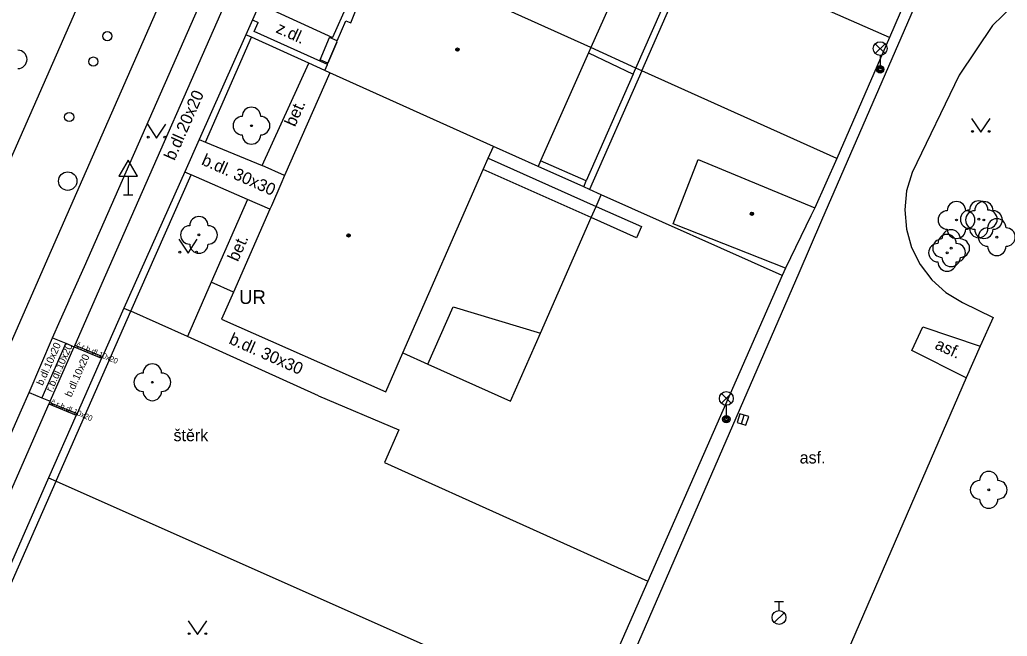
# Model space of a CAD drawing. Extents: x -596024 to -594475, y -1163820 to -1161957.
# Drawn here: x -595822.8 to -595769.2, y -1162028.7 to -1161995.3 of the extents above; entities that cross this region are included whole.
import ezdxf

# ---------------------------------------------------------------- set-up
doc = ezdxf.new("R2010")
doc.units = 0
for name, color, linetype in [('Level 10', 7, 'Continuous'), ('Level 11', 7, 'Continuous'), ('Level 22', 7, 'Continuous'), ('Level 27', 7, 'Continuous'), ('Level 28', 7, 'Continuous'), ('Level 33', 7, 'Continuous'), ('Level 34', 7, 'Continuous'), ('Level 36', 7, 'Continuous'), ('Level 39', 7, 'Continuous'), ('Level 40', 7, 'Continuous'), ('Level 41', 7, 'Continuous'), ('Level 5', 7, 'Continuous'), ('Level 51', 7, 'Continuous'), ('Level 6', 7, 'Continuous'), ('Level 7', 7, 'Continuous'), ('Level 8', 7, 'Continuous')]:
    doc.layers.add(name, color=color, linetype=linetype)

msp = doc.modelspace()

# ---------------------------------------------------------------- linework, layer by layer
at = {"layer": 'Level 10'}
for points in [[(-595827.55, -1162027.38), (-595822.74, -1162016.44), (-595822.32, -1162015.5), (-595821.06, -1162012.53), (-595820.65, -1162011.59), (-595819.32, -1162008.66), (-595812.27, -1161992.6), (-595811.83, -1161991.6), (-595810.16, -1161987.8), (-595809.22, -1161985.63)], [(-595770.79, -1161986.56), (-595772.24, -1161989.83), (-595779.32, -1162006.16), (-595780.56, -1162009.01), (-595812.12, -1162081.69)], [(-595819.61, -1161994.34), (-595823.36, -1162002.87)], [(-595770.04, -1161995.57), (-595768.93, -1161994.48)], [(-595770.04, -1161995.57), (-595771.86, -1161998.26), (-595774.41, -1162003.55)], [(-595774.41, -1162003.55), (-595774.71, -1162004.55), (-595774.81, -1162005.58), (-595774.72, -1162006.62), (-595774.44, -1162007.62), (-595773.97, -1162008.55), (-595773.34, -1162009.38), (-595772.57, -1162010.07), (-595771.68, -1162010.61)], [(-595771.68, -1162010.61), (-595770.01, -1162011.43), (-595770.71, -1162012.98)], [(-595770.71, -1162012.98), (-595771.48, -1162014.7)], [(-595771.48, -1162014.7), (-595778.34, -1162030.56), (-595779.51, -1162033.52)]]:
    msp.add_lwpolyline(points, dxfattribs=at)
at = {"layer": 'Level 11'}
for points in [[(-595849.54, -1162072.53), (-595845.35, -1162062.98), (-595836.61, -1162043.08), (-595829.36, -1162026.58), (-595821.11, -1162007.76), (-595812.02, -1161987.03), (-595805.18, -1161971.45), (-595804.77, -1161970.51)], [(-595789.4, -1161997.89), (-595786.69, -1161991.74)], [(-595789.08, -1161998.03), (-595786.23, -1161991.56)], [(-595775.63, -1161996.23), (-595786.23, -1161991.56)], [(-595810.71, -1161992.11), (-595810.75, -1161992.2), (-595818.19, -1162009.12)], [(-595809.54, -1161994.54), (-595805.86, -1161996.23)], [(-595805.08, -1161994.49), (-595805.86, -1161996.23)], [(-595806.53, -1161997.44), (-595806.02, -1161996.23)], [(-595805.61, -1161996.41), (-595806.02, -1161996.23)], [(-595791.97, -1161997.06), (-595789.54, -1161998.21)], [(-595789.4, -1161997.89), (-595791.84, -1161996.77)], [(-595809.68, -1162003.18), (-595807.14, -1161997.62)], [(-595806.11, -1161997.62), (-595806.53, -1161997.44)], [(-595789.54, -1161998.21), (-595792.09, -1162004.01)], [(-595789.08, -1161998.03), (-595791.91, -1162004.47)], [(-595789.54, -1161998.21), (-595789.4, -1161997.89)], [(-595789.08, -1161998.03), (-595789.4, -1161997.89)], [(-595778.49, -1162002.8), (-595789.08, -1161998.03)], [(-595812.76, -1162001.9), (-595809.68, -1162003.18)], [(-595808.46, -1162003.72), (-595809.68, -1162003.18)], [(-595797.41, -1162002.78), (-595791.56, -1162005.4)], [(-595792.09, -1162004.01), (-595794.57, -1162002.91)], [(-595810.48, -1162005.01), (-595813.53, -1162003.67)], [(-595791.82, -1162005.99), (-595797.68, -1162003.38)], [(-595792.23, -1162004.33), (-595794.71, -1162003.23)], [(-595792.23, -1162004.33), (-595792.09, -1162004.01)], [(-595791.91, -1162004.47), (-595792.23, -1162004.33)], [(-595791.28, -1162004.76), (-595791.91, -1162004.47)], [(-595791.56, -1162005.4), (-595791.28, -1162004.76)], [(-595781.46, -1162009.14), (-595791.28, -1162004.76)], [(-595810.48, -1162005.01), (-595812.45, -1162009.51), (-595813.74, -1162012.46)], [(-595809.26, -1162005.55), (-595810.48, -1162005.01)], [(-595791.56, -1162005.4), (-595789.1, -1162006.49), (-595789.36, -1162007.09), (-595791.82, -1162005.99)], [(-595791.82, -1162005.99), (-595791.56, -1162005.4)], [(-595800.69, -1162013.95), (-595796.21, -1162015.96), (-595794.58, -1162012.27), (-595791.82, -1162005.99)], [(-595818.19, -1162009.12), (-595819.84, -1162012.92), (-595819.88, -1162013.01)], [(-595811.24, -1162010.04), (-595812.45, -1162009.51)], [(-595800.69, -1162013.95), (-595799.32, -1162010.84), (-595794.58, -1162012.27)], [(-595771.48, -1162014.7), (-595774.42, -1162013.22), (-595773.82, -1162011.93), (-595770.71, -1162012.98)], [(-595820.33, -1162012.82), (-595821.64, -1162015.78)], [(-595821.06, -1162012.53), (-595820.33, -1162012.82), (-595819.88, -1162013.01)], [(-595821.19, -1162015.97), (-595819.88, -1162013.01)], [(-595819.88, -1162013.01), (-595818.39, -1162013.64)], [(-595819.84, -1162012.92), (-595818.35, -1162013.55)], [(-595802.04, -1162013.35), (-595800.69, -1162013.95)], [(-595822.32, -1162015.5), (-595821.64, -1162015.78), (-595821.19, -1162015.97)], [(-595821.19, -1162015.97), (-595821.22, -1162016.03), (-595821.26, -1162016.12), (-595826.41, -1162027.86)], [(-595821.22, -1162016.03), (-595819.72, -1162016.63)], [(-595821.26, -1162016.12), (-595819.77, -1162016.73)], [(-595821.28, -1162020.13), (-595820.86, -1162020.31)]]:
    msp.add_lwpolyline(points, dxfattribs=at)
at = {"layer": 'Level 22'}
for centre in [(-595810.26, -1162001.01), (-595772, -1162006.13), (-595770.79, -1162006.09), (-595770.51, -1162006.13), (-595813.11, -1162006.94), (-595769.81, -1162007.06), (-595772.51, -1162007.91), (-595772.29, -1162007.66), (-595815.64, -1162014.94), (-595770.25, -1162020.78)]:
    msp.add_circle(centre, 0.05, dxfattribs=at)
for centre, start, end in [((-595822.94, -1161997.41), 270, 90), ((-595810.76, -1162001.01), 90, 270), ((-595810.26, -1162000.51), 0, 180), ((-595809.76, -1162001.01), 270, 90), ((-595810.26, -1162001.51), 180, 0), ((-595772, -1162005.63), 0, 180), ((-595770.79, -1162005.59), 0, 180), ((-595770.51, -1162005.63), 0, 180), ((-595772.5, -1162006.13), 90, 270), ((-595771.29, -1162006.09), 90, 270), ((-595771.01, -1162006.13), 90, 270), ((-595771.5, -1162006.13), 270, 90), ((-595770.29, -1162006.09), 270, 90), ((-595770.01, -1162006.13), 270, 90), ((-595813.11, -1162006.44), 0, 180), ((-595769.81, -1162006.56), 0, 180), ((-595813.61, -1162006.94), 90, 270), ((-595812.61, -1162006.94), 270, 90), ((-595772.51, -1162007.41), 0, 180), ((-595772.29, -1162007.16), 0, 180), ((-595772, -1162006.63), 180, 0), ((-595770.79, -1162006.59), 180, 0), ((-595770.51, -1162006.63), 180, 0), ((-595770.31, -1162007.06), 90, 270), ((-595769.31, -1162007.06), 270, 90), ((-595813.11, -1162007.44), 180, 0), ((-595773.01, -1162007.91), 90, 270), ((-595772.79, -1162007.66), 90, 270), ((-595772.01, -1162007.91), 270, 90), ((-595771.79, -1162007.66), 270, 90), ((-595769.81, -1162007.56), 180, 0), ((-595772.51, -1162008.41), 180, 0), ((-595772.29, -1162008.16), 180, 0), ((-595816.14, -1162014.94), 90, 270), ((-595815.64, -1162014.44), 0, 180), ((-595815.14, -1162014.94), 270, 90), ((-595815.64, -1162015.44), 180, 0), ((-595770.25, -1162020.28), 0, 180), ((-595770.75, -1162020.78), 90, 270), ((-595769.75, -1162020.78), 270, 90), ((-595770.25, -1162021.28), 180, 0)]:
    msp.add_arc(centre, 0.5, start, end, dxfattribs=at)
at = {"layer": 'Level 27'}
msp.add_line((-595783.664, -1162017.199), (-595783.516, -1162016.721), dxfattribs=at)
msp.add_lwpolyline([(-595783.425, -1162017.273), (-595783.277, -1162016.795), (-595783.755, -1162016.647), (-595783.903, -1162017.125)], close=True, dxfattribs=at)
msp.add_circle((-595820.23, -1162004.02), 0.5, dxfattribs=at)
at = {"layer": 'Level 28'}
for p, q in [((-595781.88, -1162026.835), (-595781.38, -1162026.835)), ((-595781.63, -1162027.335), (-595781.63, -1162026.835)), ((-595781.888, -1162027.982), (-595781.358, -1162027.452))]:
    msp.add_line(p, q, dxfattribs=at)
for centre, radius in [((-595818.08, -1161996.15), 0.25), ((-595818.84, -1161997.53), 0.25), ((-595820.15, -1162000.54), 0.25), ((-595781.63, -1162027.71), 0.375)]:
    msp.add_circle(centre, radius, dxfattribs=at)
at = {"layer": 'Level 33'}
for p, q in [((-595776.405, -1161997.09), (-595775.875, -1161996.56)), ((-595776.405, -1161996.56), (-595775.875, -1161997.09)), ((-595776.14, -1161997.2), (-595776.14, -1161997.95)), ((-595784.755, -1162016.08), (-595784.225, -1162015.55)), ((-595784.755, -1162015.55), (-595784.225, -1162016.08)), ((-595784.49, -1162016.19), (-595784.49, -1162016.94))]:
    msp.add_line(p, q, dxfattribs=at)
for centre, radius in [((-595776.14, -1161996.825), 0.375), ((-595776.14, -1161997.95), 0.2), ((-595776.14, -1161997.95), 0.145), ((-595776.14, -1161997.95), 0.0876), ((-595784.49, -1162015.815), 0.375), ((-595784.49, -1162016.94), 0.2), ((-595784.49, -1162016.94), 0.145), ((-595784.49, -1162016.94), 0.0876)]:
    msp.add_circle(centre, radius, dxfattribs=at)
at = {"layer": 'Level 34'}
for p, q in [((-595816.95, -1162003.752), (-595816.95, -1162004.77)), ((-595817.2, -1162004.77), (-595816.7, -1162004.77))]:
    msp.add_line(p, q, dxfattribs=at)
msp.add_lwpolyline([(-595817.45, -1162003.752), (-595816.45, -1162003.752), (-595816.95, -1162002.886)], close=True, dxfattribs=at)
at = {"layer": 'Level 36'}
for points in [[(-595815.91, -1162000.93), (-595815.41, -1162001.68), (-595814.91, -1162000.93)], [(-595771.18, -1162000.62), (-595770.68, -1162001.37), (-595770.18, -1162000.62)], [(-595814.2, -1162007.18), (-595813.7, -1162007.93), (-595813.2, -1162007.18)], [(-595813.69, -1162027.89), (-595813.19, -1162028.64), (-595812.69, -1162027.89)]]:
    msp.add_lwpolyline(points, dxfattribs=at)
for centre in [(-595815.86, -1162001.63), (-595814.961, -1162001.63), (-595771.13, -1162001.32), (-595770.231, -1162001.32), (-595814.15, -1162007.88), (-595813.251, -1162007.88), (-595813.64, -1162028.59), (-595812.741, -1162028.59)]:
    msp.add_circle(centre, 0.05, dxfattribs=at)
at = {"layer": 'Level 39'}
for centre, radius in [((-595799.08, -1161996.88), 0.09), ((-595799.08, -1161996.88), 0.0398), ((-595783.1, -1162005.79), 0.09), ((-595783.1, -1162005.79), 0.0398), ((-595804.99, -1162006.97), 0.09), ((-595804.99, -1162006.97), 0.0398)]:
    msp.add_circle(centre, radius, dxfattribs=at)
at = {"layer": 'Level 5'}
for points in [[(-595789.12, -1161990.65), (-595791.84, -1161996.77)], [(-595791.84, -1161996.77), (-595803.28, -1161991.6)], [(-595804.86, -1161995.43), (-595804.57, -1161994.71), (-595804.53, -1161994.62)], [(-595805.63, -1161996.47), (-595805.61, -1161996.41), (-595805.14, -1161995.31)], [(-595805.14, -1161995.31), (-595804.86, -1161995.43)], [(-595806.13, -1161997.68), (-595806.11, -1161997.62), (-595805.63, -1161996.47)], [(-595791.97, -1161997.06), (-595794.57, -1162002.91)], [(-595791.84, -1161996.77), (-595791.97, -1161997.06)], [(-595806.27, -1161998.01), (-595806.13, -1161997.68)], [(-595806, -1161998.14), (-595808.46, -1162003.72), (-595808.66, -1162004.18)], [(-595806, -1161998.14), (-595806.27, -1161998.01)], [(-595797.13, -1162002.14), (-595806, -1161998.14)], [(-595797.41, -1162002.78), (-595797.13, -1162002.14)], [(-595794.71, -1162003.23), (-595797.13, -1162002.14)], [(-595797.68, -1162003.38), (-595797.41, -1162002.78)], [(-595794.57, -1162002.91), (-595794.71, -1162003.23)], [(-595787.37, -1162006.34), (-595786.01, -1162002.84)], [(-595786.01, -1162002.84), (-595779.68, -1162005.47)], [(-595802.04, -1162013.35), (-595797.68, -1162003.38)], [(-595808.66, -1162004.18), (-595809.18, -1162005.37)], [(-595809.18, -1162005.37), (-595809.26, -1162005.55), (-595811.24, -1162010.04), (-595811.89, -1162011.52)], [(-595779.68, -1162005.47), (-595779.9, -1162005.91), (-595781.28, -1162008.74)], [(-595781.28, -1162008.74), (-595787.37, -1162006.34)], [(-595811.89, -1162011.52), (-595802.96, -1162015.46)], [(-595802.96, -1162015.46), (-595802.04, -1162013.35)]]:
    msp.add_lwpolyline(points, dxfattribs=at)
at = {"layer": 'Level 51'}
msp.add_lwpolyline([(-595806.62, -1162015.67), (-595802.26, -1162017.52), (-595803.04, -1162019.29), (-595788.75, -1162025.74)], dxfattribs=at)
at = {"layer": 'Level 6'}
for points in [[(-595805.63, -1161996.47), (-595806.11, -1161997.62)], [(-595808.66, -1162004.18), (-595809.18, -1162005.37)]]:
    msp.add_lwpolyline(points, dxfattribs=at)
at = {"layer": 'Level 7'}
for points in [[(-595772.74, -1161989.51), (-595775.63, -1161996.23)], [(-595810.21, -1161995.27), (-595810.57, -1161996.07)], [(-595810.21, -1161995.27), (-595809.9, -1161995.41)], [(-595810.11, -1161995.89), (-595809.9, -1161995.41)], [(-595810.57, -1161996.07), (-595813.1, -1162001.76)], [(-595812.76, -1162001.9), (-595810.25, -1161996.21)], [(-595810.25, -1161996.21), (-595810.57, -1161996.07)], [(-595806.27, -1161998.01), (-595807.14, -1161997.62), (-595810.25, -1161996.21)], [(-595806.13, -1161997.68), (-595810.11, -1161995.89)], [(-595775.63, -1161996.23), (-595778.49, -1162002.8)], [(-595813.1, -1162001.76), (-595812.76, -1162001.9)], [(-595778.49, -1162002.8), (-595779.68, -1162005.47)], [(-595813.88, -1162003.52), (-595817.18, -1162010.92), (-595818.35, -1162013.55), (-595818.39, -1162013.64), (-595819.72, -1162016.63), (-595819.77, -1162016.73), (-595821.28, -1162020.13)], [(-595820.86, -1162020.31), (-595820.84, -1162020.26), (-595816.8, -1162011.08), (-595813.53, -1162003.67)], [(-595813.88, -1162003.52), (-595813.53, -1162003.67)], [(-595781.28, -1162008.74), (-595781.46, -1162009.14)], [(-595781.46, -1162009.14), (-595788.75, -1162025.74), (-595792, -1162033.14)], [(-595817.18, -1162010.92), (-595816.8, -1162011.08)], [(-595806.62, -1162015.67), (-595813.74, -1162012.46), (-595816.8, -1162011.08)], [(-595821.28, -1162020.13), (-595846.02, -1162076.71)], [(-595845.67, -1162076.71), (-595842.88, -1162070.36), (-595820.86, -1162020.31)], [(-595820.86, -1162020.31), (-595792, -1162033.14)]]:
    msp.add_lwpolyline(points, dxfattribs=at)
at = {"layer": 'Level 8'}
for points in [[(-595809.83, -1161994.41), (-595810.21, -1161995.27)], [(-595813.1, -1162001.76), (-595813.88, -1162003.52)]]:
    msp.add_lwpolyline(points, dxfattribs=at)

# ---------------------------------------------------------------- texts
at = {"layer": 'Level 40'}
for s, height, rotation, p in [('z.dl.', 0.65, 335.396, (-595808.98, -1161995.93)), ('b.dl.20x20', 0.65, 66.2315, (-595814.44, -1162002.94)), ('bet.', 0.65, 66, (-595807.9, -1162001.11)), ('b.dl. 30x30', 0.65, 336.0124, (-595813.02, -1162003.1)), ('bet.', 0.65, 66, (-595811, -1162008.43)), ('b.dl. 30x30', 0.65, 336.0124, (-595811.53, -1162012.82)), ('b.dl.10x20', 0.4, 66, (-595821.59, -1162015.15)), ('r.b.dl.10x20', 0.4, 66, (-595821.09, -1162015.5)), ('č.r.b.dl.10x20', 0.3, 337, (-595819.8, -1162013.01)), ('asf.', 0.65, 335.51, (-595773.22, -1162013.1)), ('b.dl.10x20', 0.4, 66, (-595820.04, -1162015.78)), ('č.r.b.dl.10x20', 0.3, 337, (-595821.18, -1162016.12))]:
    msp.add_text(s, height=height, rotation=rotation, dxfattribs=at).set_placement(p)
for s, p in [('štěrk', (-595814.49, -1162018.14)), ('asf.', (-595780.51, -1162019.35))]:
    msp.add_text(s, height=0.65, dxfattribs=at).set_placement(p)
at = {"layer": 'Level 41'}
msp.add_text('UR', height=0.75, dxfattribs=at).set_placement((-595810.93, -1162010.69))

doc.saveas('drawing.dxf')
